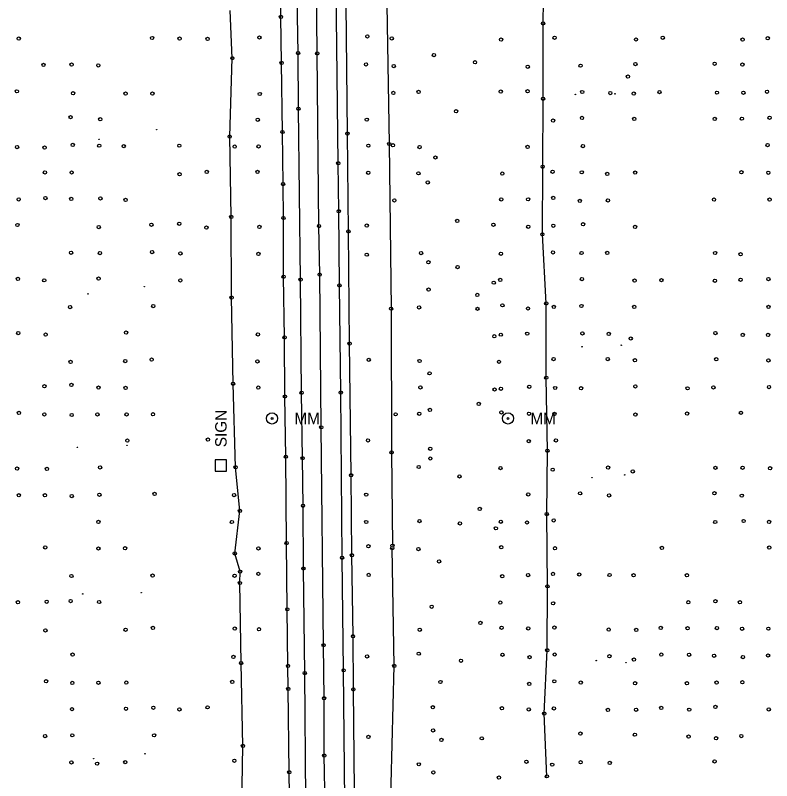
# Model space of a CAD drawing. Extents: x 20503438 to 20508873, y 7964251 to 7984667.
# Drawn here: x 20505218.6 to 20505681.4, y 7980921.4 to 7981389.5 of the extents above; entities that cross this region are included whole.
import ezdxf

# ---------------------------------------------------------------- set-up
doc = ezdxf.new("R2010")
doc.units = 0
for name, color, linetype in [('SurBreakLine', 7, 'Continuous'), ('SurControl', 7, 'Continuous'), ('SurDrainageArrowDown', 7, 'Continuous'), ('SurDrainageArrowUp', 7, 'Continuous'), ('SurEdgeRoadPaved', 7, 'Continuous'), ('SurEdgeShoulderPaved', 7, 'Continuous'), ('SurPointsNonDTM', 7, 'Continuous'), ('SurRoadPoints', 7, 'Continuous'), ('SurSurveyPoints', 7, 'Continuous')]:
    doc.layers.add(name, color=color, linetype=linetype)

msp = doc.modelspace()

# ---------------------------------------------------------------- linework, layer by layer
at = {"layer": 'SurBreakLine'}
msp.add_lwpolyline([(20505408.11, 7980905.42), (20505407.63, 7980936.71), (20505407.54, 7980971.82), (20505407.18, 7981004.25), (20505405.74, 7981137.48), (20505404.81, 7981230.91), (20505404.37, 7981260.58), (20505403.32, 7981366.14), (20505402.91, 7981408.02), (20505401.88, 7981507.45), (20505401.57, 7981542.27), (20505401.07, 7981589.57), (20505400.6, 7981619.25), (20505400.16, 7981652.25), (20505399.76, 7981700.07), (20505399.43, 7981751.68), (20505398.64, 7981809.84), (20505397.46, 7981930.08)], dxfattribs=at)
at = {"layer": 'SurControl'}
for centre in [(20505561.27, 7981341.09), (20505585.52, 7981341.45), (20505305.08, 7981319.55), (20505269.83, 7981313.65), (20505297.48, 7981223.46), (20505263.08, 7981219.12), (20505565.39, 7981186.73), (20505589.37, 7981187.7), (20505256.59, 7981125.22), (20505286.89, 7981126.52), (20505571.49, 7981106.71), (20505591.46, 7981108.39), (20505259.85, 7981035.61), (20505295.58, 7981036.33), (20505574.03, 7980994.83), (20505592.29, 7980993.58), (20505297.88, 7980937.83), (20505266.46, 7980934.85)]:
    msp.add_circle(centre, 0.15, dxfattribs=at)
at = {"layer": 'SurDrainageArrowDown'}
for points in [[(20505543.87, 7980924.01), (20505542.21, 7980962.41), (20505544.04, 7981001.16), (20505544.17, 7981040.21), (20505543.74, 7981084.38), (20505544.17, 7981123.15), (20505543.46, 7981167.85), (20505543.43, 7981213.23), (20505541.06, 7981255.53), (20505541.26, 7981296.85), (20505541.55, 7981338.43), (20505541.49, 7981384.49), (20505542.21, 7981426.21), (20505540.25, 7981466.93), (20505540.56, 7981509.1), (20505537.72, 7981553.58), (20505539.52, 7981596.69), (20505539.47, 7981639.85), (20505537.42, 7981693.41), (20505538.12, 7981734.42), (20505538.12, 7981773.02), (20505534.66, 7981816.39)], [(20505356.9, 7980893.61), (20505357.84, 7980942.6), (20505356.72, 7980993.31), (20505355.96, 7981042.28), (20505356.07, 7981049.21), (20505352.81, 7981060.32), (20505355.96, 7981086.39), (20505353.32, 7981113.09), (20505351.82, 7981164.16), (20505350.87, 7981216.86), (20505350.69, 7981266.2), (20505349.74, 7981315.33), (20505351.34, 7981363.26), (20505349.96, 7981392.38)], [(20505453.57, 7980713.15), (20505452.85, 7980722.32), (20505451.14, 7980746.49), (20505451.29, 7980770.86), (20505451.3, 7980821.26), (20505449.33, 7980869.96), (20505448.57, 7980919.46), (20505450.46, 7980991.55), (20505449.17, 7981063.61)]]:
    msp.add_lwpolyline(points, dxfattribs=at)
at = {"layer": 'SurDrainageArrowUp'}
msp.add_lwpolyline([(20505440.65, 7981809.09), (20505442.15, 7981711.57), (20505442.91, 7981605.96), (20505444.79, 7981508.1), (20505445.74, 7981408.26), (20505447.4, 7981310.78), (20505448.49, 7981210.05), (20505448.82, 7981122.13), (20505449.29, 7981065.12)], dxfattribs=at)
at = {"layer": 'SurEdgeRoadPaved'}
for points in [[(20505420.77, 7980848.98), (20505419.47, 7980988.86), (20505418.51, 7981057.7), (20505417.69, 7981158.74), (20505416.9, 7981224.3), (20505416.49, 7981269.61), (20505416.17, 7981298.98), (20505414.84, 7981406.19), (20505414.3, 7981473.72), (20505412.74, 7981608.4), (20505412.1, 7981681.06), (20505410.05, 7981862.37), (20505409.06, 7981971.02), (20505408.76, 7981998.85)], [(20505396.33, 7980909.55), (20505395.68, 7980987.14), (20505394.85, 7981051.13), (20505394.61, 7981089.54), (20505394.32, 7981118.62), (20505393.74, 7981158.59), (20505393.12, 7981227.82), (20505391.77, 7981332.33), (20505391.6, 7981366.36), (20505390.99, 7981400.6), (20505390.43, 7981467.66), (20505389.77, 7981502.95), (20505389.33, 7981557.17), (20505389.01, 7981610.84), (20505388.35, 7981679.93), (20505385.03, 7981993.21)]]:
    msp.add_lwpolyline(points, dxfattribs=at)
at = {"layer": 'SurEdgeShoulderPaved'}
for points in [[(20505426.86, 7980832.89), (20505425.41, 7980977.21), (20505425.21, 7981009.67), (20505424.56, 7981059.21), (20505424.03, 7981108.16), (20505423.08, 7981188.71), (20505422.39, 7981257.33), (20505421.78, 7981317.16), (20505420.57, 7981436.1), (20505420.04, 7981471), (20505419.87, 7981506.55), (20505419.47, 7981534.86), (20505418.94, 7981582.14), (20505418.66, 7981615.83), (20505418.01, 7981655.29), (20505417.66, 7981685.28), (20505416.92, 7981789.53), (20505415.62, 7981896.09), (20505415.07, 7981964.65), (20505414.65, 7981998.91)], [(20505386.54, 7980898.14), (20505386.17, 7980926.55), (20505385.57, 7980977.5), (20505385.4, 7980991.53), (20505385.01, 7981026.18), (20505384.57, 7981066.64), (20505384.09, 7981119.52), (20505383.52, 7981156.33), (20505383.3, 7981192.48), (20505382.7, 7981229.55), (20505382.65, 7981265.49), (20505382.4, 7981286.25), (20505381.98, 7981318.1), (20505381.46, 7981360.38), (20505381.11, 7981388.47), (20505380.66, 7981428.88)]]:
    msp.add_lwpolyline(points, dxfattribs=at)
at = {"layer": 'SurPointsNonDTM'}
for centre in [(20505593.4, 7981351.97), (20505595.16, 7981191.81), (20505596.39, 7981110.48), (20505597.08, 7980995.41)]:
    msp.add_circle(centre, 1, dxfattribs=at)
at = {"layer": 'SurRoadPoints'}
msp.add_lwpolyline([(20505347.79, 7981114.13), (20505347.79, 7981114.13), (20505347.79, 7981117.56), (20505340.93, 7981117.56), (20505340.93, 7981110.7), (20505347.79, 7981110.7), (20505347.79, 7981114.13)], dxfattribs=at)
for centre, radius in [((20505375.64, 7981142.89), 3.43), ((20505375.64, 7981142.89), 0.571), ((20505520.04, 7981142.89), 3.43), ((20505520.04, 7981142.89), 0.571)]:
    msp.add_circle(centre, radius, dxfattribs=at)
at = {"layer": 'SurSurveyPoints'}
for centre in [(20505381.11, 7981388.47), (20505541.49, 7981384.49), (20505302.28, 7981375.6), (20505367.97, 7981375.9), (20505433.98, 7981376.53), (20505448.92, 7981375.37), (20505548.51, 7981375.72), (20505614.73, 7981375.78), (20505679, 7981375.46), (20505220.7, 7981375.25), (20505319.05, 7981375.24), (20505336.2, 7981375.01), (20505515.84, 7981374.63), (20505598.36, 7981374.68), (20505663.57, 7981374.6), (20505391.6, 7981366.36), (20505403.32, 7981366.14), (20505351.34, 7981363.26), (20505474.73, 7981365.14), (20505235.8, 7981359.17), (20505253, 7981359.38), (20505269.35, 7981358.8), (20505381.46, 7981360.38), (20505433.16, 7981359.43), (20505450.17, 7981358.41), (20505499.86, 7981360.8), (20505532.1, 7981358.01), (20505564.48, 7981358.67), (20505598.04, 7981359.66), (20505646.49, 7981359.81), (20505663.48, 7981359.36), (20505219.55, 7981342.99), (20505465.35, 7981342.65), (20505515.64, 7981342.81), (20505531.99, 7981343.03), (20505565.49, 7981342.59), (20505678.54, 7981342.68), (20505253.94, 7981341.82), (20505286.03, 7981341.6), (20505302.43, 7981341.62), (20505368.17, 7981341.35), (20505449.88, 7981341.98), (20505541.55, 7981338.43), (20505582.64, 7981341.94), (20505596.98, 7981341.6), (20505612.75, 7981342.5), (20505647.91, 7981342.15), (20505664.09, 7981342.13), (20505391.77, 7981332.33), (20505488.24, 7981330.81), (20505252.37, 7981327.18), (20505270.49, 7981325.94), (20505366.89, 7981325.63), (20505433.59, 7981325.65), (20505547.62, 7981325.08), (20505565.33, 7981326.72), (20505597.3, 7981326.11), (20505646.53, 7981326.12), (20505663.16, 7981326.26), (20505680.08, 7981326.85), (20505349.74, 7981315.33), (20505381.98, 7981318.1), (20505421.78, 7981317.16), (20505253.7, 7981310.2), (20505269.9, 7981309.74), (20505447.4, 7981310.78), (20505449.6, 7981309.98), (20505678.9, 7981310.08), (20505219.66, 7981308.9), (20505236.48, 7981308.58), (20505284.93, 7981309.44), (20505318.92, 7981309.73), (20505352.8, 7981309.16), (20505367.4, 7981309.3), (20505434.59, 7981309.73), (20505465.91, 7981308.88), (20505532.02, 7981309.02), (20505565.85, 7981309.47), (20505475.6, 7981302.51), (20505416.17, 7981298.98), (20505541.26, 7981296.85), (20505236.64, 7981293.36), (20505253.04, 7981293.34), (20505319.1, 7981292.29), (20505335.74, 7981293.69), (20505366.76, 7981293.72), (20505434.52, 7981293.16), (20505465.22, 7981292.82), (20505516.57, 7981292.71), (20505547.35, 7981293.78), (20505565.16, 7981293.45), (20505580.74, 7981292.47), (20505597.85, 7981293.3), (20505662.91, 7981293.5), (20505679.33, 7981293.14), (20505470.92, 7981287.27), (20505382.4, 7981286.25), (20505237.01, 7981277.65), (20505252.81, 7981277.16), (20505270.61, 7981277.51), (20505547.71, 7981277.82), (20505220.62, 7981276.84), (20505286.02, 7981276.6), (20505450.5, 7981276.23), (20505515.93, 7981276.88), (20505532.3, 7981276.93), (20505563.99, 7981275.97), (20505581.19, 7981276.23), (20505646.1, 7981276.77), (20505680.08, 7981276.76), (20505416.49, 7981269.61), (20505350.69, 7981266.2), (20505382.65, 7981265.49), (20505488.98, 7981263.71), (20505219.84, 7981261.24), (20505269.59, 7981259.98), (20505301.87, 7981261.37), (20505318.85, 7981261.95), (20505335.5, 7981259.67), (20505367.91, 7981260.07), (20505404.37, 7981260.58), (20505433.62, 7981260.91), (20505511.11, 7981261.4), (20505532.4, 7981260.12), (20505547.76, 7981260.77), (20505566, 7981261.72), (20505597.78, 7981260.04), (20505422.39, 7981257.33), (20505541.06, 7981255.53), (20505252.69, 7981244.28), (20505302.28, 7981244.66), (20505547.56, 7981244.42), (20505270.31, 7981244.06), (20505319.57, 7981243.83), (20505367.29, 7981243.57), (20505433.65, 7981243.08), (20505466.89, 7981244.03), (20505515.72, 7981243.64), (20505565.05, 7981244.09), (20505580.76, 7981244.17), (20505646.75, 7981244.11), (20505662.34, 7981243.34), (20505471.31, 7981238.44), (20505489.16, 7981235.5), (20505404.81, 7981230.91), (20505220.12, 7981228.22), (20505236.25, 7981227.38), (20505269.52, 7981228.45), (20505319.54, 7981227.32), (20505382.7, 7981229.55), (20505393.12, 7981227.82), (20505511.33, 7981225.94), (20505515.28, 7981227.61), (20505565.26, 7981228.14), (20505597.48, 7981227.23), (20505613.95, 7981227.48), (20505646.63, 7981227.09), (20505662.33, 7981227.74), (20505679.38, 7981228.12), (20505416.9, 7981224.3), (20505471.47, 7981221.77), (20505350.87, 7981216.86), (20505501.27, 7981218.45), (20505302.97, 7981211.63), (20505516.64, 7981212.09), (20505543.43, 7981213.23), (20505564.97, 7981211.7), (20505252.06, 7981210.99), (20505448.49, 7981210.05), (20505465.65, 7981210.81), (20505501.37, 7981209.95), (20505532.26, 7981210.15), (20505548.09, 7981211.13), (20505597.28, 7981211.14), (20505679.44, 7981211.13), (20505220.33, 7981195.1), (20505237.13, 7981194.24), (20505286.34, 7981195.44), (20505367.02, 7981194.32), (20505511.67, 7981193.17), (20505515.66, 7981194.14), (20505531.82, 7981194.77), (20505565.59, 7981194.92), (20505581.67, 7981194.59), (20505646.98, 7981195.15), (20505663.69, 7981194), (20505679.19, 7981193.98), (20505383.3, 7981192.48), (20505423.08, 7981188.71), (20505301.99, 7981178.92), (20505434.8, 7981178.76), (20505547.92, 7981179.22), (20505581.12, 7981179.18), (20505647.5, 7981179.09), (20505252.38, 7981177.46), (20505285.82, 7981178.01), (20505366.69, 7981177.78), (20505465.96, 7981178.05), (20505514.55, 7981177.53), (20505597.71, 7981178.48), (20505679.39, 7981178.42), (20505472.07, 7981170.5), (20505543.46, 7981167.85), (20505236.39, 7981162.59), (20505252.9, 7981163.44), (20505269.46, 7981161.81), (20505286.02, 7981161.58), (20505351.82, 7981164.16), (20505367.26, 7981161.78), (20505466.44, 7981161.85), (20505511.85, 7981160.62), (20505515.7, 7981161.03), (20505533.04, 7981162.3), (20505548.9, 7981161.54), (20505564.75, 7981161.42), (20505597.96, 7981162.53), (20505629.92, 7981161.33), (20505645.71, 7981161.85), (20505679.75, 7981162.11), (20505383.52, 7981156.33), (20505393.74, 7981158.59), (20505417.69, 7981158.74), (20505502.18, 7981151.81), (20505220.75, 7981146.27), (20505472.28, 7981148.1), (20505515.98, 7981146.62), (20505662.59, 7981146.35), (20505236.33, 7981145.4), (20505253.05, 7981145), (20505268.8, 7981145.35), (20505286.65, 7981145.35), (20505302.8, 7981145.47), (20505451.29, 7981145.41), (20505465.7, 7981145.75), (20505532.88, 7981145.8), (20505548.42, 7981145.65), (20505598, 7981145.27), (20505629.64, 7981145.9), (20505405.74, 7981137.48), (20505287.11, 7981129.41), (20505336.41, 7981130), (20505434.36, 7981129.44), (20505532.71, 7981129.01), (20505549.38, 7981129.5), (20505472.46, 7981124.38), (20505544.17, 7981123.15), (20505384.09, 7981119.52), (20505394.32, 7981118.62), (20505448.82, 7981122.13), (20505472.5, 7981118.41), (20505465.38, 7981113.2), (20505219.63, 7981112.24), (20505237.9, 7981112.05), (20505270.46, 7981112.98), (20505353.32, 7981113.09), (20505515.45, 7981112.52), (20505547.38, 7981111.57), (20505581.3, 7981112.9), (20505646.95, 7981112.7), (20505663.59, 7981112.75), (20505680.4, 7981112.49), (20505424.03, 7981108.16), (20505490.36, 7981107.42), (20505220.71, 7981095.93), (20505236.7, 7981095.94), (20505253.11, 7981095.45), (20505270.06, 7981096.27), (20505303.76, 7981096.79), (20505352.42, 7981096), (20505433.26, 7981096.3), (20505532.44, 7981096.46), (20505564.16, 7981097.1), (20505581.87, 7981095.82), (20505646.33, 7981097.2), (20505663.05, 7981095.7), (20505355.96, 7981086.39), (20505394.61, 7981089.54), (20505502.77, 7981087.58), (20505543.74, 7981084.38), (20505548, 7981080.54), (20505269.42, 7981079.61), (20505351.11, 7981079.56), (20505433.28, 7981079.59), (20505465.89, 7981080.12), (20505490.63, 7981078.73), (20505512.63, 7981075.72), (20505515.65, 7981079.72), (20505531.66, 7981079.27), (20505646.82, 7981079.57), (20505664.24, 7981080.2), (20505679.77, 7981079.66), (20505384.57, 7981066.64), (20505236.89, 7981064.03), (20505269.44, 7981063.37), (20505285.76, 7981063.54), (20505367.32, 7981063.38), (20505434.66, 7981064.72), (20505449.17, 7981063.61), (20505449.29, 7981065.12), (20505465.22, 7981063), (20505515.93, 7981064.16), (20505548.79, 7981063.54), (20505614.23, 7981063.75), (20505679.86, 7981063.91), (20505352.81, 7981060.32), (20505418.51, 7981057.7), (20505424.56, 7981059.21), (20505477.86, 7981055.46), (20505356.07, 7981049.21), (20505367.28, 7981047.87), (20505394.85, 7981051.13), (20505547.56, 7981047.8), (20505252.86, 7981046.53), (20505302.53, 7981046.84), (20505352.74, 7981046.66), (20505434.78, 7981047.22), (20505516.54, 7981046.39), (20505532.34, 7981047.13), (20505563.61, 7981047.47), (20505582.22, 7981047.15), (20505596.86, 7981047.05), (20505629.53, 7981047.05), (20505355.96, 7981042.28), (20505544.17, 7981040.21), (20505220.15, 7981030.51), (20505237.76, 7981030.77), (20505252.42, 7981031.18), (20505269.86, 7981030.63), (20505515.33, 7981030.27), (20505547.61, 7981029.84), (20505630.38, 7981030.51), (20505646.95, 7981031.11), (20505661.94, 7981030.53), (20505385.01, 7981026.18), (20505473.34, 7981027.75), (20505503.2, 7981017.83), (20505516.11, 7981014.9), (20505548.46, 7981014.98), (20505613.48, 7981014.83), (20505237.01, 7981013.28), (20505285.99, 7981013.67), (20505302.73, 7981014.8), (20505352.87, 7981014.38), (20505367.67, 7981014.02), (20505466.01, 7981013.64), (20505532.44, 7981014.51), (20505581.65, 7981013.82), (20505598.48, 7981013.6), (20505629.89, 7981014.57), (20505647.9, 7981014.65), (20505663.29, 7981014.3), (20505679.35, 7981014.32), (20505425.21, 7981009.67), (20505407.18, 7981004.25), (20505544.04, 7981001.16), (20505253.58, 7980998.52), (20505352.04, 7980997.06), (20505433.85, 7980997.32), (20505465.41, 7980999.03), (20505516.67, 7980998.4), (20505533.24, 7980996.91), (20505548.6, 7980998.53), (20505582.14, 7980997.45), (20505613.85, 7980998.49), (20505630.83, 7980998.39), (20505646.16, 7980997.79), (20505663.79, 7980996.96), (20505679.23, 7980997.92), (20505356.72, 7980993.31), (20505385.4, 7980991.53), (20505450.46, 7980991.55), (20505491.27, 7980994.69), (20505395.68, 7980987.14), (20505419.47, 7980988.86), (20505237.38, 7980982.16), (20505548.38, 7980982.13), (20505253.43, 7980981.15), (20505269.45, 7980981.24), (20505286.49, 7980981.4), (20505351.32, 7980981.79), (20505385.57, 7980977.5), (20505478.68, 7980981.72), (20505533, 7980980.57), (20505564.53, 7980981.39), (20505597.79, 7980980.95), (20505629.49, 7980980.98), (20505647.66, 7980981.4), (20505663.43, 7980981.54), (20505425.41, 7980977.21), (20505407.54, 7980971.82), (20505253.23, 7980965.1), (20505286.28, 7980965.33), (20505303.03, 7980965.98), (20505318.96, 7980964.95), (20505336.22, 7980966.22), (20505474.05, 7980966.28), (20505516.3, 7980965.67), (20505532.74, 7980964.91), (20505548.11, 7980965.58), (20505581.19, 7980964.62), (20505598.41, 7980964.74), (20505613.8, 7980965.89), (20505630.94, 7980964.8), (20505646.99, 7980966.51), (20505679.59, 7980964.91), (20505542.21, 7980962.41), (20505474.17, 7980952.08), (20505564.34, 7980950.2), (20505597.73, 7980949.49), (20505236.81, 7980948.62), (20505253.44, 7980949.09), (20505303.47, 7980949.1), (20505434.65, 7980948.17), (20505479.29, 7980946.3), (20505503.99, 7980947.26), (20505630.5, 7980948.32), (20505647.39, 7980947.32), (20505662.8, 7980948.65), (20505357.84, 7980942.6), (20505407.63, 7980936.71), (20505252.92, 7980932.52), (20505268.62, 7980931.77), (20505285.86, 7980932.69), (20505352.58, 7980933.52), (20505465.48, 7980931.37), (20505531.3, 7980932.92), (20505547.11, 7980931.16), (20505564.49, 7980932.64), (20505582.28, 7980932.2), (20505646.47, 7980933.12), (20505386.17, 7980926.55), (20505474.35, 7980926.41), (20505514.45, 7980923.25), (20505543.87, 7980924.01)]:
    msp.add_circle(centre, 1, dxfattribs=at)

# ---------------------------------------------------------------- texts
at = {"layer": 'SurRoadPoints'}
for s, rotation, p in [('SIGN', 90, (20505347.86, 7981125.34)), ('MM', 360, (20505389.35, 7981139.39)), ('MM', 360, (20505533.75, 7981139.39))]:
    msp.add_text(s, height=6.995, rotation=rotation, dxfattribs=at).set_placement(p)

doc.saveas('drawing.dxf')
